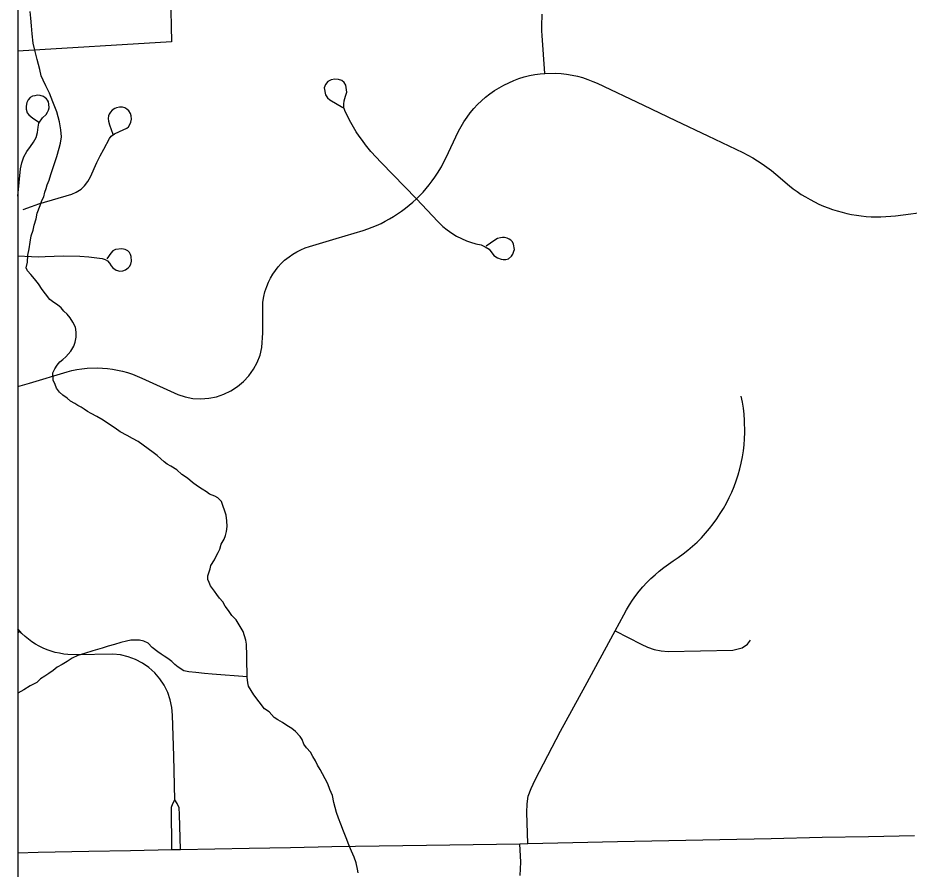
# Model space of a CAD drawing. Extents: x 103424 to 286016, y 38711 to 110967.
# Drawn here: x 103424 to 106298, y 45561 to 48305 of the extents above; entities that cross this region are included whole.
import ezdxf

# ---------------------------------------------------------------- set-up
doc = ezdxf.new("R2010")
doc.units = 0
for name, color, linetype in [('GM_X_City_Street', 7, 'Continuous'), ('GM_X_Corporation', 7, 'Continuous'), ('GM_X_County_Road', 7, 'Continuous'), ('GM_X_Minor_River', 7, 'Continuous')]:
    doc.layers.add(name, color=color, linetype=linetype)

msp = doc.modelspace()

# ---------------------------------------------------------------- linework, layer by layer
at = {"layer": 'GM_X_City_Street'}
for p, q in [((103423.7, 47116.7), (103461.4, 47127.3)), ((103423.7, 46322.7), (103429.8, 46328.3))]:
    msp.add_line(p, q, dxfattribs=at)
for points in [[(105122.7, 48125.6), (105114.2, 48247.4), (105113.5, 48262.8), (105113, 48278.3), (105114.5, 48316.9)], [(103461.4, 47127.3), (103582.3, 47163.8), (103598.1, 47167.7), (103614.5, 47171), (103630.6, 47173.5), (103647, 47175.2), (103680, 47176.3), (103696.6, 47175.7), (103712.9, 47174.3), (103729.3, 47172.2), (103745.4, 47169.3), (103761.5, 47165.7), (103777.4, 47161.3), (103793, 47156.2), (103808.3, 47150.3), (103823.7, 47143.7), (103939.4, 47090.6), (103963.6, 47082.9), (103988.5, 47078.3), (104013.9, 47076.9), (104039.1, 47078.7), (104064.1, 47083.6), (104088, 47091.7), (104110.9, 47102.6), (104132.3, 47116.4), (104151.4, 47132.7), (104168.8, 47151.3), (104183.4, 47172), (104195.5, 47194.3), (104204.6, 47218), (104210.6, 47242.6), (104213.6, 47289.3), (104213.2, 47374.1), (104214.2, 47388.8), (104217, 47407), (104220.5, 47421.4), (104226.1, 47439), (104231.9, 47452.6), (104238.4, 47465.8), (104245.7, 47478.5), (104254, 47490.7), (104263.3, 47502.3), (104273.2, 47513.2), (104284, 47523.4), (104298.4, 47535), (104310.4, 47543.4), (104323, 47550.9), (104336.4, 47557.5), (104350, 47563.2), (104363.8, 47567.9), (104450.5, 47593.7), (104537.3, 47619.6), (104551.9, 47624.6), (104566.2, 47630.1), (104580.6, 47636), (104594.7, 47642.4), (104608.5, 47649.3), (104622.1, 47656.7), (104635.5, 47664.6), (104648.3, 47672.9), (104661.1, 47681.7), (104673.5, 47690.9), (104685.6, 47700.6), (104697.4, 47710.7), (104708.7, 47721.1), (104719.8, 47732), (104730.4, 47743.3), (104740.7, 47754.8), (104750.5, 47766.8), (104759.8, 47779.1), (104768.7, 47791.7), (104777.2, 47804.6), (104789.3, 47824.5), (104796.6, 47838.1), (104803.4, 47852), (104844.8, 47939.1), (104853.1, 47954.7), (104862.1, 47969.9), (104872, 47984.5), (104882.5, 47998.7), (104893.9, 48012.2), (104906, 48025.2), (104918.5, 48037.4), (104931.9, 48049.1), (104945.7, 48060), (104960.4, 48070.1), (104975.2, 48079.5), (104990.6, 48088.1), (105006.4, 48095.8), (105022.8, 48102.8), (105039.4, 48108.9), (105056.3, 48114.1), (105073.4, 48118.4), (105090.8, 48121.7), (105108.1, 48124.2), (105122.7, 48125.6), (105158, 48126.3), (105175.6, 48125.3), (105193.2, 48123.3), (105210.6, 48120.4), (105227.9, 48116.6), (105244.8, 48112), (105261.7, 48106.4), (105278, 48099.9), (105291.6, 48093.9), (105440.7, 48023.1), (105544.7, 47973.8), (105648.7, 47924.4), (105761.7, 47870.6), (105777.8, 47862.3), (105793.7, 47853.4), (105809, 47844), (105824.1, 47834), (105839, 47823.5), (105853.3, 47812.5), (105867.9, 47800.4), (105911.4, 47763.7), (105923.8, 47754), (105936.6, 47744.7), (105949.9, 47735.9), (105963.3, 47727.5), (105978.6, 47718.8), (105992.5, 47711.5), (106006.8, 47704.6), (106021.2, 47698.2), (106036, 47692.5), (106050.9, 47687.1), (106066, 47682.3), (106081.1, 47678.1), (106096.7, 47674.3), (106112, 47671.1), (106127.6, 47668.5), (106143.2, 47666.3), (106159.1, 47664.8), (106174.9, 47663.8), (106206.4, 47663.4), (106222.3, 47664.1), (106238.1, 47665.3), (106253.7, 47667), (106368.8, 47681.9)], [(104708.7, 47721.1), (104595.5, 47838.3), (104561.9, 47874), (104544.9, 47895.8), (104534.6, 47909.4), (104524.6, 47923.4), (104515, 47937.7), (104505.9, 47952.3), (104497.4, 47967.3), (104480.1, 48001), (104475.2, 48014.9), (104474.4, 48026.6), (104475.9, 48036.8), (104480.5, 48052.6), (104484.2, 48065), (104481.6, 48088), (104475.6, 48095.9), (104467.9, 48102.6), (104457.5, 48106.1), (104445.4, 48106.9), (104434.1, 48104.6), (104423.2, 48099.1), (104415.7, 48090.3), (104411.6, 48079), (104416, 48057.1), (104421.7, 48047.3), (104429.7, 48040.3), (104471.4, 48015.3)], [(103423.7, 47730.2), (103432.6, 47818.2), (103436.4, 47837.8), (103442.9, 47856.6), (103452.5, 47874.2), (103464.6, 47890.1), (103474.6, 47903.8), (103482.4, 47919.1), (103487.5, 47935.4), (103489.5, 47952.3), (103491.5, 47964.8), (103503.6, 47982), (103514.8, 47993.6), (103519.2, 48000.4), (103523.1, 48007.2), (103524.3, 48015.2), (103524, 48026.4), (103522.2, 48033.8), (103519.4, 48039), (103516.3, 48043.2), (103512.2, 48047.3), (103506.7, 48050.8), (103496.1, 48054.2), (103486.6, 48055.6), (103478.3, 48053.9), (103471.3, 48051.9), (103463.7, 48047.8), (103456.9, 48040.2), (103452.9, 48032), (103450.2, 48020.3), (103450.5, 48010.5), (103453.9, 47999.1), (103459.1, 47992.1), (103472, 47981.6), (103489.9, 47969.8)], [(103441.4, 47687.5), (103467.6, 47697), (103491.1, 47705.6), (103597.4, 47737), (103612.2, 47742.8), (103627.7, 47752.5), (103638.2, 47763.5), (103649.5, 47777), (103658.1, 47792.3), (103679, 47838.1), (103689.6, 47860.1), (103700.7, 47881.8), (103719.1, 47916.1), (103724.2, 47923.5), (103735.6, 47931), (103751.3, 47938.5), (103774.7, 47949.1), (103780.1, 47953.9), (103785.4, 47961.3), (103788.6, 47968.5), (103790.6, 47977.9), (103789.7, 47988.4), (103787.1, 47996.7), (103781.9, 48005), (103775.6, 48010.3), (103768.3, 48014.4), (103761.2, 48016.4), (103751.1, 48017), (103742.4, 48015.1), (103736, 48012.8), (103728.4, 48007.4), (103722.7, 48001.1), (103718.3, 47994.5), (103715.6, 47989.1), (103715, 47980.3), (103715.6, 47971.3), (103719, 47959.6), (103729.7, 47930.3)], [(104708.7, 47721.1), (104778.2, 47648.2), (104794.3, 47632.7), (104808.1, 47621.3), (104822.7, 47610.9), (104838.1, 47601.6), (104853.9, 47593.4), (104870.3, 47586.3), (104883.1, 47581.7), (104900.2, 47576.6), (104917.6, 47572.8), (104931, 47566.7), (104943.1, 47558.7), (104958.6, 47539), (104970.2, 47531), (104981.8, 47527), (104988.6, 47525.7), (104996.7, 47526.1), (105005.4, 47528.5), (105015.9, 47536.8), (105020.1, 47543.1), (105023.1, 47552.3), (105025.1, 47558.4), (105022.2, 47575), (105018.5, 47582.7), (105012.9, 47588.3), (105007.8, 47591.8), (105001.7, 47594.9), (104993.2, 47596.3), (104986.6, 47596.9), (104979.7, 47596.2), (104970.5, 47593.2), (104961.2, 47587.8), (104933.8, 47568.8)], [(103423.7, 47537.5), (103467.7, 47535.2), (103491.6, 47534.3), (103512.2, 47535.2), (103570.3, 47537.9), (103624, 47537), (103652.2, 47535), (103695.6, 47528.9), (103705.5, 47526.3), (103713.3, 47521.3), (103719, 47513.8), (103724.5, 47505.1), (103730.4, 47498.6), (103741.1, 47491.6), (103752.2, 47488.1), (103762.7, 47489.2), (103771.4, 47492.4), (103779.7, 47498.6), (103783.7, 47503.3), (103787.8, 47511.4), (103790.4, 47520.4), (103789.6, 47535.9), (103787.4, 47542.4), (103783.4, 47548.4), (103778.4, 47553.4), (103769.8, 47558.1), (103758.8, 47560.6), (103738.7, 47558), (103729.8, 47553.4), (103723.2, 47546.6), (103710.7, 47528.1)], [(105068.2, 45643.8), (105065, 45744), (105065.9, 45771.8), (105069.3, 45795.9), (105078.8, 45820.9), (105091.4, 45849.2), (105132.6, 45927.4), (105173.8, 46005.6), (105252.6, 46150.6), (105301.3, 46240.1), (105350, 46329.6), (105377.2, 46381), (105386, 46397), (105395.6, 46412.6), (105405.6, 46427.9), (105416.5, 46442.7), (105427.6, 46457.1), (105439.4, 46471.1), (105452, 46484.5), (105464.8, 46497.5), (105478.2, 46509.9), (105492, 46521.9), (105506.4, 46533.2), (105521.3, 46544), (105536.3, 46554.2), (105552.7, 46565.2), (105568.8, 46576.8), (105584.2, 46589.1), (105599.3, 46601.9), (105613.7, 46615.3), (105627.8, 46629.3), (105641.1, 46643.8), (105653.7, 46658.8), (105666.1, 46674.4), (105677.6, 46690.3), (105688.5, 46706.8), (105698.8, 46723.6), (105708.6, 46740.8), (105717.4, 46758.4), (105725.7, 46776.3), (105733.3, 46794.6), (105740.1, 46813.1), (105746.1, 46831.8), (105751.5, 46850.8), (105756, 46870), (105760, 46889.4), (105763, 46908.9), (105765.3, 46928.5), (105766.8, 46948.2), (105767.6, 46967.9), (105766.9, 47007.3), (105765.4, 47027), (105763.1, 47046.6), (105759.8, 47066.1), (105756.1, 47085.5)], [(103929.9, 45784.8), (103926.3, 45925.1), (103922.9, 46057.1), (103920.6, 46082.3), (103915.3, 46107), (103907.1, 46130.9), (103895.7, 46153.5), (103881.9, 46174.6), (103865.3, 46193.7), (103846.4, 46210.6), (103825.8, 46225), (103803.1, 46236.7), (103779.5, 46245.5), (103754.8, 46251.3), (103729.6, 46253.8), (103612.8, 46251.7), (103585.2, 46252.6), (103571.6, 46254.2), (103558, 46256.7), (103544.4, 46259.8), (103531.3, 46263.7), (103518.2, 46268.4), (103505.4, 46273.7), (103493, 46279.8), (103481, 46286.6), (103469.4, 46293.9), (103458.1, 46302), (103447.2, 46310.7), (103436.9, 46320), (103429.8, 46328.3), (103423.7, 46335.1)], [(105350, 46329.6), (105433, 46286.1), (105453.6, 46276.6), (105475.3, 46269.4), (105497.7, 46264.8), (105520.4, 46262.8), (105624.9, 46264.7), (105729.4, 46266.6), (105759.6, 46274.4), (105776, 46285.9), (105786.5, 46298.9)], [(103920.6, 45623.9), (103918.9, 45760.5), (103923.6, 45773), (103929.9, 45784.8)], [(103948.7, 45623.9), (103944.9, 45736.8), (103943.8, 45759.1), (103937.9, 45772.2), (103929.9, 45784.8)], [(105043.7, 45540.9), (105045.5, 45583.3), (105042.3, 45643)]]:
    msp.add_lwpolyline(points, dxfattribs=at)
at = {"layer": 'GM_X_Corporation'}
msp.add_lwpolyline([(103423.7, 96534.8), (103423.7, 38711.2), (175679.7, 38711.2), (175679.7, 110967.2), (119699, 110967.2), (119716.9, 106542.5), (119719.8, 106322.8), (119720.8, 106006.3), (119709.7, 99445.7), (119706.4, 99064.2), (119663.9, 96690), (117026.4, 96688.2), (115542.1, 96665), (105081.7, 96574.5)], close=True, dxfattribs=at)
for points in [[(103423.7, 70904.9), (103423.7, 43132.7), (108691.3, 43264.4), (116952, 43470.9), (119934.2, 43543), (119908.2, 46302.1), (119859.8, 51426.6), (119800.4, 57496.9), (119747.3, 63220.6), (119711.4, 67089.1)], [(103915.8, 48379.3), (103918.7, 48227.5), (103423.7, 48197.7), (103423.7, 43129.9), (104036.8, 43138.7), (104037.8, 43113.5), (104545.5, 43130), (105485.4, 43160.7), (105484.9, 43185.9), (106011, 43203.1), (108630.1, 43286.9), (108696.6, 43288.9), (109741.2, 43311.5), (111918.6, 43359.3), (112798.1, 43384.6), (113104.4, 43393), (114284.5, 43429.3), (115454.2, 43457), (116953.7, 43492.4), (117668.8, 43508.8)]]:
    msp.add_lwpolyline(points, dxfattribs=at)
at = {"layer": 'GM_X_County_Road'}
msp.add_lwpolyline([(103423.7, 45613.9), (103489.3, 45615.3), (103652.6, 45618.8), (103786.6, 45621.4), (103920.6, 45623.9), (103948.7, 45623.9), (104059, 45626.2), (104169.3, 45628.5), (104302.9, 45631.2), (104436.5, 45634), (104589.2, 45635.9), (104741.9, 45637.9), (104892.1, 45640.4), (105042.3, 45643), (105068.2, 45643.8), (105212.8, 45646.9), (105357.5, 45649.9), (105522.5, 45653.4), (105687.5, 45656.8), (105852.6, 45660.2), (106017.6, 45663.7), (106166.4, 45666.8), (106315.3, 45669.8)], dxfattribs=at)
at = {"layer": 'GM_X_Minor_River'}
for points in [[(103513.5, 48085.9), (103505.1, 48104), (103498.8, 48118), (103494.4, 48138.2), (103485.8, 48170.3), (103479.3, 48196.5), (103472.8, 48222.7), (103470.3, 48252.9), (103467.8, 48279.1), (103465.4, 48303.3), (103463, 48325.5)], [(104079.2, 46608.4), (104089, 46624.8), (104092.8, 46636.9), (104096.7, 46649.1), (104098.4, 46665.3), (104098.1, 46683.5), (104095.8, 46701.6), (104080.9, 46745.8), (104068.6, 46757.8), (104058.4, 46763.6), (104042.2, 46769.4), (104032, 46777.4), (104017.7, 46785.2), (104003.4, 46795.1), (103987.1, 46806.9), (103970.7, 46820.8), (103952.3, 46832.6), (103935.9, 46848.5), (103917.5, 46860.3), (103905.3, 46866.2), (103895.1, 46874.1), (103884.9, 46884), (103872.6, 46893.9), (103860.3, 46903.8), (103844, 46915.7), (103827.6, 46927.5), (103811.3, 46939.4), (103793, 46949.2), (103776.6, 46959), (103754.2, 46970.8), (103737.9, 46982.6), (103719.5, 46994.4), (103699.1, 47008.2), (103678.8, 47020), (103660.4, 47029.8), (103648.2, 47035.7), (103638, 47043.6), (103627.8, 47049.5), (103617.6, 47055.4), (103607.4, 47061.3), (103593.2, 47069.1), (103582.9, 47079.1), (103568.6, 47088.9), (103558.4, 47098.8), (103548.1, 47110.8), (103543.8, 47122.8), (103537.5, 47136.9), (103537.1, 47161.1), (103543, 47173.3), (103550.9, 47185.6), (103558.7, 47195.8), (103568.7, 47204.1), (103578.6, 47212.3), (103594.5, 47230.7), (103604.3, 47247.1), (103608.1, 47259.2), (103611.9, 47275.5), (103611.6, 47291.6), (103609.3, 47307.8), (103601, 47323.8), (103592.7, 47337.8), (103582.4, 47349.7), (103572.1, 47359.7), (103563.9, 47369.6), (103551.6, 47379.5), (103539.4, 47387.4), (103527.1, 47397.3), (103512.7, 47415.3), (103502.3, 47429.2), (103489.9, 47447.2), (103477.6, 47463.2), (103465.2, 47477.1), (103454.9, 47489.1), (103450.7, 47499.1), (103454.4, 47517.3), (103456.1, 47539.6), (103459.8, 47559.8), (103463.4, 47582.1), (103467.1, 47602.4), (103472.9, 47620.7), (103476.6, 47636.9), (103482.4, 47657.2), (103486.1, 47675.4), (103495.8, 47699.8), (103501.5, 47716.1), (103507.4, 47728.3), (103511.2, 47742.5), (103515, 47754.7), (103518.8, 47766.9), (103524.7, 47781.1), (103530.4, 47799.4), (103549.6, 47858.3), (103557.2, 47884.7), (103561, 47900.9), (103564.7, 47921.1), (103562.3, 47943.3), (103557.8, 47969.5), (103549.2, 48001.7), (103536.5, 48033.8), (103526, 48061.9), (103513.5, 48085.9)], [(104520.8, 45549), (104518.6, 45561.1), (104514.2, 45581.3), (104507.9, 45599.3), (104499.5, 45619.4), (104491, 45639.5), (104482.6, 45661.6), (104474.2, 45683.6), (104465.7, 45705.7), (104457.3, 45725.8), (104451, 45743.9), (104446.6, 45759.9), (104442.3, 45776), (104437.9, 45798.2), (104429.5, 45818.2), (104423.2, 45836.3), (104414.8, 45852.3), (104406.5, 45868.4), (104398.2, 45882.4), (104389.9, 45896.4), (104383.6, 45910.4), (104375.3, 45924.4), (104367, 45938.4), (104354.6, 45952.4), (104346.3, 45964.4), (104340, 45978.4), (104333.8, 45988.4), (104319.4, 46004.3), (104307.2, 46014.2), (104290.8, 46024.1), (104276.6, 46033.9), (104262.3, 46041.8), (104250, 46049.6), (104233.6, 46067.6), (104219.3, 46077.4), (104184.2, 46123.3), (104175.9, 46137.3), (104167.6, 46151.3), (104165.4, 46161.4), (104163.1, 46179.5), (104162.9, 46191.6), (104162.7, 46201.7), (104162.4, 46219.9), (104162.2, 46232), (104162, 46246.2), (104161.8, 46258.3), (104161.5, 46276.5), (104161.3, 46286.6), (104159.1, 46298.6), (104154.8, 46312.7), (104150.5, 46326.8), (104140.2, 46342.8), (104127.7, 46364.8), (104113.3, 46378.7), (104103, 46394.7), (104092.7, 46408.7), (104084.3, 46422.7), (104074.1, 46434.6), (104065.8, 46446.6), (104057.5, 46456.6), (104045.1, 46474.5), (104040.9, 46484.6), (104036.7, 46494.6), (104036.5, 46506.7), (104040.3, 46518.9), (104044.2, 46529.1), (104046.1, 46539.2), (104057.9, 46557.6), (104063.7, 46569.8), (104069.5, 46582), (104075.4, 46592.2), (104079.2, 46608.4)], [(104163.1, 46180.6), (104049.9, 46189.8), (104025.7, 46191.4), (103997.4, 46195), (103975.2, 46196.6), (103959, 46200.4), (103940.6, 46212.2), (103930.4, 46220.1), (103920.1, 46230.1), (103907.8, 46240), (103895.6, 46247.8), (103885.4, 46253.7), (103875.2, 46261.7), (103856.8, 46275.5), (103844.4, 46289.4), (103830.2, 46295.3), (103816, 46299.1), (103799.9, 46298.8), (103787.8, 46298.6), (103773.7, 46296.3), (103755.6, 46292), (103735.5, 46285.6), (103715.5, 46279.2), (103695.4, 46272.8), (103665.3, 46264.3), (103639.2, 46255.7), (103617.1, 46249.3), (103599.1, 46241), (103583.1, 46230.6), (103567.1, 46220.2), (103551.1, 46211.9), (103537.2, 46201.6), (103523.2, 46191.2), (103511.3, 46182.9), (103497.3, 46174.6), (103485.4, 46162.3), (103463.3, 46151.9), (103443.4, 46139.4), (103423.7, 46128.3)]]:
    msp.add_lwpolyline(points, dxfattribs=at)

doc.saveas('drawing.dxf')
